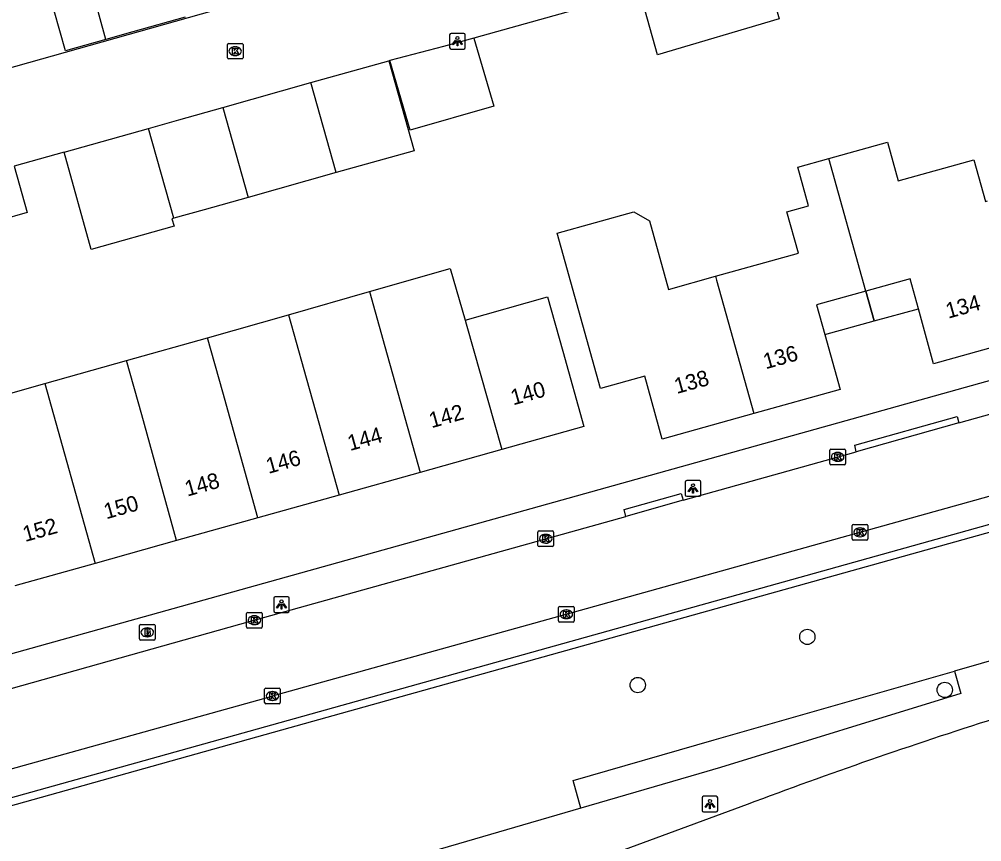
# Model space of a CAD drawing. Extents: x 159628 to 160723, y 388176 to 389416.
# Drawn here: x 159926.3 to 159987.8, y 388258.6 to 388311.2 of the extents above; entities that cross this region are included whole.
import ezdxf

# ---------------------------------------------------------------- set-up
doc = ezdxf.new("R2010")
doc.units = 0
for name, color, linetype in [('IMGEO_Boom', 7, 'Continuous'), ('IMGEO_Brandkraan', 7, 'Continuous'), ('IMGEO_Groenvoorziening', 7, 'Continuous'), ('IMGEO_Kolk', 7, 'Continuous'), ('IMGEO_Lichtpunt', 7, 'Continuous'), ('IMGEO_Pand', 7, 'Continuous'), ('IMGEO_Pand_nummerreeks', 7, 'Continuous'), ('IMGEO_Pand_overbouw', 7, 'Continuous'), ('IMGEO_Rijbaan_lokaal_open', 7, 'Continuous'), ('IMGEO_Rijbaan_regionaal_gesloten', 7, 'Continuous'), ('IMGEO_Voetpad_open', 7, 'Continuous')]:
    doc.layers.add(name, color=color, linetype=linetype)

msp = doc.modelspace()

# ---------------------------------------------------------------- linework, layer by layer
at = {"layer": 'IMGEO_Boom'}
for centre in [(159976.637, 388271.707), (159965.807, 388268.632), (159985.414, 388268.318)]:
    msp.add_circle(centre, 0.489, dxfattribs=at)
at = {"layer": 'IMGEO_Brandkraan'}
for p, q in [((159933.974, 388271.574), (159933.974, 388272.426)), ((159934.049, 388272.5), (159934.901, 388272.5)), ((159934.462, 388272.28), (159934.487, 388272.28)), ((159934.975, 388272.426), (159934.975, 388271.574)), ((159934.485, 388271.72), (159934.46, 388271.72)), ((159934.901, 388271.5), (159934.049, 388271.5))]:
    msp.add_line(p, q, dxfattribs=at)
for points in [[(159933.974, 388271.574), (159933.974, 388272.426)], [(159934.049, 388272.5), (159934.901, 388272.5)], [(159934.322, 388272.2), (159934.322, 388271.8), (159934.535, 388271.8)], [(159934.553, 388272.2), (159934.322, 388272.2)], [(159934.975, 388272.426), (159934.975, 388271.574)], [(159934.501, 388272.119), (159934.447, 388272.119), (159934.447, 388272.043)], [(159934.447, 388272.043), (159934.5, 388272.043)], [(159934.509, 388271.967), (159934.447, 388271.967), (159934.447, 388271.886)], [(159934.447, 388271.886), (159934.509, 388271.886)], [(159934.901, 388271.5), (159934.049, 388271.5)]]:
    msp.add_lwpolyline(points, dxfattribs=at)
for centre, radius, start, end in [((159934.051, 388272.424), 0.0765, 91.55205, 178.44795), ((159934.051, 388272.424), 0.0765, 91.55205, 178.44795), ((159934.557, 388272.055), 0.145, 59.4692, 91.53667), ((159934.582, 388272.102), 0.0922, 285.51372, 58.15012), ((159934.899, 388272.424), 0.0765, 1.55205, 88.44795), ((159934.899, 388272.424), 0.0765, 1.55205, 88.44795), ((159934.051, 388271.576), 0.0765, 181.55205, 268.44795), ((159934.051, 388271.576), 0.0765, 181.55205, 268.44795), ((159934.502, 388272.081), 0.0379, 267.82845, 90.93552), ((159934.51, 388271.926), 0.0404, 269.87594, 90.50774), ((159934.541, 388272.051), 0.251, 268.66757, 293.53466), ((159934.587, 388271.91), 0.105, 301.31148, 78.98903), ((159934.899, 388271.576), 0.0765, 271.55205, 358.44795), ((159934.899, 388271.576), 0.0765, 271.55205, 358.44795)]:
    msp.add_arc(centre, radius, start, end, dxfattribs=at)
for centre, major_axis, ratio, start_param, end_param in [((159934.461, 388272), (-0.387, 0.002), 0.722429, 4.712389, 7.853982), ((159934.486, 388272), (-0.39, 0.002), 0.717154, 1.570796, 4.712389)]:
    msp.add_ellipse(centre, major_axis=major_axis, ratio=ratio, start_param=start_param, end_param=end_param, dxfattribs=at)
at = {"layer": 'IMGEO_Groenvoorziening'}
for points in [[(160015.167, 388274.35), (160014.256, 388277.622), (159986.028, 388269.523)], [(159962.179, 388260.771), (159961.673, 388262.536), (159970.684, 388265.121), (159986.028, 388269.523)], [(159986.028, 388269.523), (159986.438, 388268.086), (159971.092, 388263.372), (159969.703, 388262.967), (159962.179, 388260.771)], [(159962.179, 388260.771), (159945.882, 388256.016), (159926.651, 388250.405), (159925.196, 388250), (159916.577, 388248.216)]]:
    msp.add_lwpolyline(points, dxfattribs=at)
at = {"layer": 'IMGEO_Kolk'}
for p, q in [((159939.59, 388308.692), (159939.59, 388309.544)), ((159939.665, 388309.618), (159940.517, 388309.618)), ((159940.078, 388309.398), (159940.103, 388309.398)), ((159940.591, 388309.544), (159940.591, 388308.692)), ((159940.517, 388308.618), (159939.665, 388308.618)), ((159940.101, 388308.838), (159940.076, 388308.838)), ((159978.074, 388282.779), (159978.074, 388283.631)), ((159978.149, 388283.705), (159979.001, 388283.705)), ((159978.562, 388283.485), (159978.587, 388283.485)), ((159979.075, 388283.631), (159979.075, 388282.779)), ((159979.001, 388282.705), (159978.149, 388282.705)), ((159978.585, 388282.925), (159978.56, 388282.925)), ((159959.429, 388277.548), (159959.429, 388278.4)), ((159959.504, 388278.474), (159960.356, 388278.474)), ((159960.43, 388278.4), (159960.43, 388277.548)), ((159979.507, 388277.961), (159979.507, 388278.813)), ((159979.582, 388278.887), (159980.434, 388278.887)), ((159979.995, 388278.667), (159980.02, 388278.667)), ((159980.508, 388278.813), (159980.508, 388277.961)), ((159959.94, 388277.694), (159959.915, 388277.694)), ((159959.917, 388278.254), (159959.942, 388278.254)), ((159980.434, 388277.887), (159979.582, 388277.887)), ((159980.018, 388278.107), (159979.993, 388278.107)), ((159960.356, 388277.474), (159959.504, 388277.474)), ((159960.744, 388272.725), (159960.744, 388273.577)), ((159960.819, 388273.651), (159961.671, 388273.651)), ((159961.232, 388273.431), (159961.257, 388273.431)), ((159961.745, 388273.577), (159961.745, 388272.725)), ((159940.818, 388272.347), (159940.818, 388273.199)), ((159940.893, 388273.273), (159941.745, 388273.273)), ((159941.306, 388273.053), (159941.331, 388273.053)), ((159941.819, 388273.199), (159941.819, 388272.347)), ((159961.255, 388272.871), (159961.23, 388272.871)), ((159941.745, 388272.273), (159940.893, 388272.273)), ((159941.329, 388272.493), (159941.304, 388272.493)), ((159961.671, 388272.651), (159960.819, 388272.651)), ((159941.973, 388267.507), (159941.973, 388268.359)), ((159942.048, 388268.433), (159942.9, 388268.433)), ((159942.461, 388268.213), (159942.486, 388268.213)), ((159942.974, 388268.359), (159942.974, 388267.507)), ((159942.9, 388267.433), (159942.048, 388267.433)), ((159942.484, 388267.653), (159942.459, 388267.653))]:
    msp.add_line(p, q, dxfattribs=at)
for points in [[(159939.59, 388308.692), (159939.59, 388309.544)], [(159939.665, 388309.618), (159940.517, 388309.618)], [(159939.911, 388309.318), (159940.034, 388309.318), (159940.034, 388309.167), (159940.164, 388309.318), (159940.328, 388309.318), (159940.182, 388309.167), (159940.335, 388308.918), (159940.183, 388308.918), (159940.098, 388309.082), (159940.034, 388309.015), (159940.034, 388308.918), (159939.911, 388308.918), (159939.911, 388309.318)], [(159940.591, 388309.544), (159940.591, 388308.692)], [(159940.517, 388308.618), (159939.665, 388308.618)], [(159978.074, 388282.779), (159978.074, 388283.631)], [(159978.149, 388283.705), (159979.001, 388283.705)], [(159978.395, 388283.405), (159978.518, 388283.405), (159978.518, 388283.254), (159978.648, 388283.405), (159978.812, 388283.405), (159978.666, 388283.254), (159978.819, 388283.005), (159978.667, 388283.005), (159978.582, 388283.169), (159978.518, 388283.102), (159978.518, 388283.005), (159978.395, 388283.005), (159978.395, 388283.405)], [(159979.075, 388283.631), (159979.075, 388282.779)], [(159979.001, 388282.705), (159978.149, 388282.705)], [(159959.429, 388277.548), (159959.429, 388278.4)], [(159959.504, 388278.474), (159960.356, 388278.474)], [(159960.43, 388278.4), (159960.43, 388277.548)], [(159979.507, 388277.961), (159979.507, 388278.813)], [(159979.582, 388278.887), (159980.434, 388278.887)], [(159979.828, 388278.587), (159979.951, 388278.587), (159979.951, 388278.436), (159980.081, 388278.587), (159980.245, 388278.587), (159980.099, 388278.436), (159980.252, 388278.187), (159980.1, 388278.187), (159980.015, 388278.351), (159979.951, 388278.284), (159979.951, 388278.187), (159979.828, 388278.187), (159979.828, 388278.587)], [(159980.508, 388278.813), (159980.508, 388277.961)], [(159959.75, 388278.174), (159959.873, 388278.174), (159959.873, 388278.023), (159960.003, 388278.174), (159960.167, 388278.174), (159960.021, 388278.023), (159960.174, 388277.774), (159960.022, 388277.774), (159959.937, 388277.938), (159959.873, 388277.871), (159959.873, 388277.774), (159959.75, 388277.774), (159959.75, 388278.174)], [(159980.434, 388277.887), (159979.582, 388277.887)], [(159960.356, 388277.474), (159959.504, 388277.474)], [(159960.744, 388272.725), (159960.744, 388273.577)], [(159960.819, 388273.651), (159961.671, 388273.651)], [(159961.745, 388273.577), (159961.745, 388272.725)], [(159940.818, 388272.347), (159940.818, 388273.199)], [(159940.893, 388273.273), (159941.745, 388273.273)], [(159941.139, 388272.973), (159941.262, 388272.973), (159941.262, 388272.822), (159941.392, 388272.973), (159941.556, 388272.973), (159941.41, 388272.822), (159941.563, 388272.573), (159941.411, 388272.573), (159941.326, 388272.737), (159941.262, 388272.67), (159941.262, 388272.573), (159941.139, 388272.573), (159941.139, 388272.973)], [(159941.819, 388273.199), (159941.819, 388272.347)], [(159961.065, 388273.351), (159961.188, 388273.351), (159961.188, 388273.2), (159961.318, 388273.351), (159961.482, 388273.351), (159961.336, 388273.2), (159961.489, 388272.951), (159961.337, 388272.951), (159961.252, 388273.115), (159961.188, 388273.048), (159961.188, 388272.951), (159961.065, 388272.951), (159961.065, 388273.351)], [(159941.745, 388272.273), (159940.893, 388272.273)], [(159961.671, 388272.651), (159960.819, 388272.651)], [(159941.973, 388267.507), (159941.973, 388268.359)], [(159942.048, 388268.433), (159942.9, 388268.433)], [(159942.294, 388268.133), (159942.417, 388268.133), (159942.417, 388267.982), (159942.547, 388268.133), (159942.711, 388268.133), (159942.565, 388267.982), (159942.718, 388267.733), (159942.566, 388267.733), (159942.481, 388267.897), (159942.417, 388267.83), (159942.417, 388267.733), (159942.294, 388267.733), (159942.294, 388268.133)], [(159942.974, 388268.359), (159942.974, 388267.507)], [(159942.9, 388267.433), (159942.048, 388267.433)]]:
    msp.add_lwpolyline(points, dxfattribs=at)
for centre, start, end in [((159939.667, 388309.542), 91.55205, 178.44795), ((159939.667, 388309.542), 91.55205, 178.44795), ((159940.515, 388309.542), 1.55205, 88.44795), ((159940.515, 388309.542), 1.55205, 88.44795), ((159939.667, 388308.694), 181.55205, 268.44795), ((159939.667, 388308.694), 181.55205, 268.44795), ((159940.515, 388308.694), 271.55205, 358.44795), ((159940.515, 388308.694), 271.55205, 358.44795), ((159978.151, 388283.629), 91.55205, 178.44795), ((159978.151, 388283.629), 91.55205, 178.44795), ((159978.999, 388283.629), 1.55205, 88.44795), ((159978.999, 388283.629), 1.55205, 88.44795), ((159978.151, 388282.781), 181.55205, 268.44795), ((159978.151, 388282.781), 181.55205, 268.44795), ((159978.999, 388282.781), 271.55205, 358.44795), ((159978.999, 388282.781), 271.55205, 358.44795), ((159959.506, 388278.398), 91.55205, 178.44795), ((159959.506, 388278.398), 91.55205, 178.44795), ((159960.354, 388278.398), 1.55205, 88.44795), ((159960.354, 388278.398), 1.55205, 88.44795), ((159979.584, 388278.811), 91.55205, 178.44795), ((159979.584, 388278.811), 91.55205, 178.44795), ((159980.432, 388278.811), 1.55205, 88.44795), ((159980.432, 388278.811), 1.55205, 88.44795), ((159979.584, 388277.963), 181.55205, 268.44795), ((159979.584, 388277.963), 181.55205, 268.44795), ((159980.432, 388277.963), 271.55205, 358.44795), ((159980.432, 388277.963), 271.55205, 358.44795), ((159959.506, 388277.55), 181.55205, 268.44795), ((159959.506, 388277.55), 181.55205, 268.44795), ((159960.354, 388277.55), 271.55205, 358.44795), ((159960.354, 388277.55), 271.55205, 358.44795), ((159960.821, 388273.575), 91.55205, 178.44795), ((159960.821, 388273.575), 91.55205, 178.44795), ((159961.669, 388273.575), 1.55205, 88.44795), ((159961.669, 388273.575), 1.55205, 88.44795), ((159940.895, 388273.197), 91.55205, 178.44795), ((159940.895, 388273.197), 91.55205, 178.44795), ((159941.743, 388273.197), 1.55205, 88.44795), ((159941.743, 388273.197), 1.55205, 88.44795), ((159940.895, 388272.349), 181.55205, 268.44795), ((159940.895, 388272.349), 181.55205, 268.44795), ((159941.743, 388272.349), 271.55205, 358.44795), ((159941.743, 388272.349), 271.55205, 358.44795), ((159960.821, 388272.727), 181.55205, 268.44795), ((159960.821, 388272.727), 181.55205, 268.44795), ((159961.669, 388272.727), 271.55205, 358.44795), ((159961.669, 388272.727), 271.55205, 358.44795), ((159942.05, 388268.357), 91.55205, 178.44795), ((159942.05, 388268.357), 91.55205, 178.44795), ((159942.898, 388268.357), 1.55205, 88.44795), ((159942.898, 388268.357), 1.55205, 88.44795), ((159942.05, 388267.509), 181.55205, 268.44795), ((159942.05, 388267.509), 181.55205, 268.44795), ((159942.898, 388267.509), 271.55205, 358.44795), ((159942.898, 388267.509), 271.55205, 358.44795)]:
    msp.add_arc(centre, 0.0765, start, end, dxfattribs=at)
for centre, major_axis, ratio, start_param, end_param in [((159940.077, 388309.118), (-0.387, 0.002), 0.722429, 4.712389, 7.853982), ((159940.102, 388309.118), (-0.39, 0.002), 0.717154, 1.570796, 4.712389), ((159978.561, 388283.205), (-0.387, 0.002), 0.722429, 4.712389, 7.853982), ((159978.586, 388283.205), (-0.39, 0.002), 0.717154, 1.570796, 4.712389), ((159979.994, 388278.387), (-0.387, 0.002), 0.722429, 4.712389, 7.853982), ((159980.019, 388278.387), (-0.39, 0.002), 0.717154, 1.570796, 4.712389), ((159959.916, 388277.974), (-0.387, 0.002), 0.722429, 4.712389, 7.853982), ((159959.941, 388277.974), (-0.39, 0.002), 0.717154, 1.570796, 4.712389), ((159961.231, 388273.151), (-0.387, 0.002), 0.722429, 4.712389, 7.853982), ((159961.256, 388273.151), (-0.39, 0.002), 0.717154, 1.570796, 4.712389), ((159941.305, 388272.773), (-0.387, 0.002), 0.722429, 4.712389, 7.853982), ((159941.33, 388272.773), (-0.39, 0.002), 0.717154, 1.570796, 4.712389), ((159942.46, 388267.933), (-0.387, 0.002), 0.722429, 4.712389, 7.853982), ((159942.485, 388267.933), (-0.39, 0.002), 0.717154, 1.570796, 4.712389)]:
    msp.add_ellipse(centre, major_axis=major_axis, ratio=ratio, start_param=start_param, end_param=end_param, dxfattribs=at)
at = {"layer": 'IMGEO_Lichtpunt'}
for p, q in [((159953.789, 388310.155), (159953.789, 388309.348)), ((159953.789, 388310.155), (159953.789, 388309.348)), ((159954.691, 388310.25), (159953.883, 388310.25)), ((159954.691, 388310.25), (159953.883, 388310.25)), ((159954.785, 388309.348), (159954.785, 388310.155)), ((159954.785, 388309.348), (159954.785, 388310.155)), ((159953.883, 388309.254), (159954.691, 388309.254)), ((159953.883, 388309.254), (159954.691, 388309.254)), ((159968.837, 388281.596), (159968.837, 388280.789)), ((159968.837, 388281.596), (159968.837, 388280.789)), ((159969.739, 388281.691), (159968.931, 388281.691)), ((159969.739, 388281.691), (159968.931, 388281.691)), ((159969.833, 388280.789), (159969.833, 388281.596)), ((159969.833, 388280.789), (159969.833, 388281.596)), ((159968.931, 388280.695), (159969.739, 388280.695)), ((159968.931, 388280.695), (159969.739, 388280.695)), ((159942.552, 388274.174), (159942.552, 388273.367)), ((159942.552, 388274.174), (159942.552, 388273.367)), ((159943.454, 388274.269), (159942.646, 388274.269)), ((159943.454, 388274.269), (159942.646, 388274.269)), ((159943.548, 388273.367), (159943.548, 388274.174)), ((159943.548, 388273.367), (159943.548, 388274.174)), ((159942.646, 388273.273), (159943.454, 388273.273)), ((159942.646, 388273.273), (159943.454, 388273.273)), ((159969.916, 388261.429), (159969.916, 388260.622)), ((159969.916, 388261.429), (159969.916, 388260.622)), ((159970.818, 388261.524), (159970.01, 388261.524)), ((159970.818, 388261.524), (159970.01, 388261.524)), ((159970.912, 388260.622), (159970.912, 388261.429)), ((159970.912, 388260.622), (159970.912, 388261.429)), ((159970.01, 388260.528), (159970.818, 388260.528)), ((159970.01, 388260.528), (159970.818, 388260.528))]:
    msp.add_line(p, q, dxfattribs=at)
for points in [[(159954.163, 388309.819), (159954.202, 388309.791), (159954.014, 388309.529), (159953.976, 388309.556), (159954.163, 388309.819)], [(159954.265, 388309.771), (159954.312, 388309.771), (159954.312, 388309.449), (159954.265, 388309.449), (159954.265, 388309.771)], [(159954.375, 388309.791), (159954.413, 388309.818), (159954.6, 388309.556), (159954.561, 388309.528), (159954.375, 388309.791)], [(159969.211, 388281.26), (159969.25, 388281.232), (159969.062, 388280.97), (159969.024, 388280.997), (159969.211, 388281.26)], [(159969.313, 388281.212), (159969.36, 388281.212), (159969.36, 388280.89), (159969.313, 388280.89), (159969.313, 388281.212)], [(159969.423, 388281.232), (159969.461, 388281.259), (159969.648, 388280.997), (159969.609, 388280.969), (159969.423, 388281.232)], [(159942.926, 388273.838), (159942.965, 388273.81), (159942.777, 388273.548), (159942.739, 388273.575), (159942.926, 388273.838)], [(159943.028, 388273.79), (159943.075, 388273.79), (159943.075, 388273.468), (159943.028, 388273.468), (159943.028, 388273.79)], [(159943.138, 388273.81), (159943.176, 388273.837), (159943.363, 388273.575), (159943.324, 388273.547), (159943.138, 388273.81)], [(159970.29, 388261.093), (159970.329, 388261.065), (159970.141, 388260.803), (159970.103, 388260.83), (159970.29, 388261.093)], [(159970.392, 388261.045), (159970.439, 388261.045), (159970.439, 388260.723), (159970.392, 388260.723), (159970.392, 388261.045)], [(159970.502, 388261.065), (159970.54, 388261.092), (159970.727, 388260.83), (159970.688, 388260.802), (159970.502, 388261.065)]]:
    msp.add_lwpolyline(points, dxfattribs=at)
for centre in [(159954.288, 388309.953), (159969.336, 388281.394), (159943.051, 388273.972), (159970.415, 388261.227)]:
    msp.add_circle(centre, 0.0994, dxfattribs=at)
for centre, start, end in [((159953.883, 388310.155), 90, 180), ((159953.883, 388310.155), 90, 180), ((159954.691, 388310.155), 0, 90), ((159954.691, 388310.155), 0, 90), ((159953.883, 388309.348), 180, 270), ((159953.883, 388309.348), 180, 270), ((159954.691, 388309.348), 270, 0), ((159954.691, 388309.348), 270, 360), ((159968.931, 388281.596), 90, 180), ((159968.931, 388281.596), 90, 180), ((159969.739, 388281.596), 0, 90), ((159969.739, 388281.596), 0, 90), ((159968.931, 388280.789), 180, 270), ((159968.931, 388280.789), 180, 270), ((159969.739, 388280.789), 270, 0), ((159969.739, 388280.789), 270, 360), ((159942.646, 388274.174), 90, 180), ((159942.646, 388274.174), 90, 180), ((159943.454, 388274.174), 0, 90), ((159943.454, 388274.174), 0, 90), ((159942.646, 388273.367), 180, 270), ((159942.646, 388273.367), 180, 270), ((159943.454, 388273.367), 270, 0), ((159943.454, 388273.367), 270, 360), ((159970.01, 388261.429), 90, 180), ((159970.01, 388261.429), 90, 180), ((159970.818, 388261.429), 0, 90), ((159970.818, 388261.429), 0, 90), ((159970.01, 388260.622), 180, 270), ((159970.01, 388260.622), 180, 270), ((159970.818, 388260.622), 270, 0), ((159970.818, 388260.622), 270, 360)]:
    msp.add_arc(centre, 0.0946, start, end, dxfattribs=at)
at = {"layer": 'IMGEO_Pand'}
for points in [[(159973.704, 388315.148), (159974.832, 388311.182), (159967.061, 388308.893), (159965.933, 388312.938)], [(159931.827, 388309.859), (159929.259, 388309.136), (159928.176, 388312.987), (159930.573, 388313.662), (159930.832, 388312.696), (159931.031, 388312.752)], [(159931.827, 388309.859), (159931.031, 388312.752)], [(159936.89, 388311.284), (159933.55, 388310.344), (159931.827, 388309.859)], [(159955.328, 388309.946), (159956.603, 388305.611), (159951.262, 388304.078), (159949.964, 388308.52)], [(159955.328, 388309.946), (159953.401, 388309.406), (159949.964, 388308.52)], [(159944.934, 388307.11), (159949.904, 388308.505)], [(159949.904, 388308.505), (159951.517, 388302.758), (159946.544, 388301.362)], [(159939.299, 388305.529), (159944.934, 388307.11)], [(159946.544, 388301.362), (159944.934, 388307.11)], [(159934.562, 388304.185), (159936.498, 388304.727), (159939.299, 388305.529)], [(159939.299, 388305.529), (159940.912, 388299.782)], [(159929.16, 388302.674), (159934.562, 388304.185)], [(159936.172, 388298.452), (159934.562, 388304.185)], [(159978.001, 388302.263), (159981.753, 388303.314), (159982.449, 388300.83), (159987.273, 388302.183), (159988.021, 388299.517), (159988.146, 388299.552)], [(159936.172, 388298.452), (159936.052, 388298.418), (159936.188, 388297.933), (159930.901, 388296.453), (159929.16, 388302.674)], [(159925.978, 388301.769), (159926.807, 388298.808), (159925.022, 388298.308)], [(159970.773, 388294.738), (159976.079, 388296.211), (159975.337, 388298.859), (159976.713, 388299.244), (159976.023, 388301.709), (159978.001, 388302.263)], [(159980.373, 388293.792), (159978.001, 388302.263)], [(159946.544, 388301.362), (159940.912, 388299.782)], [(159940.912, 388299.782), (159938.102, 388298.993), (159936.172, 388298.452)], [(159973.22, 388285.972), (159967.361, 388284.345), (159966.248, 388288.353), (159963.425, 388287.57), (159960.668, 388297.504), (159965.554, 388298.86), (159966.553, 388298.289), (159967.77, 388293.904), (159970.773, 388294.738)], [(159948.671, 388293.777), (159953.833, 388295.244), (159954.771, 388291.945)], [(159970.773, 388294.738), (159970.843, 388294.486), (159973.22, 388285.972)], [(159990.581, 388290.784), (159984.705, 388289.154), (159983.731, 388292.669), (159983.202, 388294.577), (159980.373, 388293.792)], [(159943.492, 388292.276), (159948.671, 388293.777)], [(159948.671, 388293.777), (159949.658, 388290.245), (159951.908, 388282.212)], [(159980.373, 388293.792), (159977.23, 388292.919), (159977.76, 388291.011), (159978.733, 388287.503), (159973.22, 388285.972)], [(159954.771, 388291.945), (159960.048, 388293.422), (159961.018, 388289.955), (159962.366, 388285.14), (159957.122, 388283.672)], [(159938.316, 388290.816), (159943.492, 388292.276)], [(159943.492, 388292.276), (159944.475, 388288.792), (159946.73, 388280.763)], [(159954.771, 388291.945), (159954.841, 388291.698), (159957.122, 388283.672)], [(159933.151, 388289.359), (159938.316, 388290.816)], [(159941.533, 388279.308), (159939.292, 388287.34), (159938.316, 388290.816)], [(159927.938, 388287.889), (159933.151, 388289.359)], [(159936.347, 388277.856), (159934.119, 388285.889), (159933.151, 388289.359)], [(159922.75, 388286.426), (159927.938, 388287.889)], [(159927.938, 388287.889), (159931.153, 388276.402)], [(159957.122, 388283.672), (159951.908, 388282.212)], [(159951.908, 388282.212), (159946.73, 388280.763)], [(159946.73, 388280.763), (159941.533, 388279.308)], [(159941.533, 388279.308), (159936.347, 388277.856)], [(159936.347, 388277.856), (159931.153, 388276.402)], [(159931.153, 388276.402), (159926.023, 388274.966)]]:
    msp.add_lwpolyline(points, dxfattribs=at)
at = {"layer": 'IMGEO_Pand_overbouw'}
for points in [[(159980.373, 388293.792), (159980.907, 388291.885), (159983.731, 388292.669), (159983.202, 388294.577)], [(159980.373, 388293.792), (159977.23, 388292.919), (159977.76, 388291.011), (159980.907, 388291.885)]]:
    msp.add_lwpolyline(points, close=True, dxfattribs=at)
at = {"layer": 'IMGEO_Rijbaan_lokaal_open'}
for points in [[(159893.047, 388296.039), (159893.76, 388296.24), (159895.193, 388299.636), (159898.582, 388300.586), (159898.627, 388300.424), (159947.315, 388314.161)], [(159965.933, 388312.938), (159955.328, 388309.946)], [(159949.964, 388308.52), (159949.904, 388308.505)], [(159929.16, 388302.674), (159925.978, 388301.769)], [(159842.813, 388239.959), (159848.736, 388241.658), (159863.481, 388245.821), (159878.37, 388250), (159883.393, 388251.41), (159901.075, 388256.353), (159922.721, 388262.424), (159942.447, 388267.928), (159942.469, 388267.934), (159961.24, 388273.152), (160000, 388283.967), (160000.787, 388284.187), (160013.445, 388287.791), (160015.391, 388288.325)], [(159986.316, 388285.375), (159996.875, 388288.337)], [(159986.316, 388285.375), (159979.756, 388283.534)], [(159968.71, 388280.435), (159979.756, 388283.534)], [(159968.71, 388280.435), (159965.037, 388279.403)], [(159893.865, 388259.454), (159898.585, 388260.761), (159941.069, 388272.705), (159965.037, 388279.403)]]:
    msp.add_lwpolyline(points, dxfattribs=at)
at = {"layer": 'IMGEO_Rijbaan_regionaal_gesloten'}
msp.add_lwpolyline([(159972.784, 388261.004), (159959.906, 388256.263)], dxfattribs=at)
msp.add_arc((160088.816, 387951.623), 330.424, 107.65221, 110.55838, dxfattribs=at)
at = {"layer": 'IMGEO_Voetpad_open'}
for points in [[(159893.644, 388261.656), (159940.482, 388274.742), (160000, 388291.371), (160013.03, 388294.925), (160013.985, 388295.31)], [(159842.813, 388239.959), (159844.944, 388238.299), (159886.729, 388250), (159923.296, 388260.24), (159943.07, 388265.766), (160000, 388281.676), (160016.393, 388286.257)], [(160013.39, 388285.897), (160000, 388282.156), (159942.941, 388266.216), (159923.193, 388260.699), (159885.039, 388250), (159845.459, 388238.901)], [(159979.756, 388283.534), (159979.667, 388283.956), (159986.208, 388285.785), (159986.316, 388285.375)], [(159965.037, 388279.403), (159964.938, 388279.853), (159968.589, 388280.864), (159968.71, 388280.435)]]:
    msp.add_lwpolyline(points, dxfattribs=at)

# ---------------------------------------------------------------- texts
at = {"layer": 'IMGEO_Pand_nummerreeks'}
for s, rotation, p in [('134', 15.5023, (159985.636, 388292.027)), ('136', 15.51995, (159973.976, 388288.797)), ('138', 15.51995, (159968.294, 388287.219)), ('140', 15.63952, (159957.847, 388286.492)), ('142', 15.63952, (159952.633, 388285.032)), ('144', 15.63952, (159947.427, 388283.575)), ('146', 15.63952, (159942.218, 388282.116)), ('148', 15.63952, (159937.031, 388280.664)), ('150', 15.63952, (159931.857, 388279.216)), ('152', 15.63952, (159926.676, 388277.765))]:
    msp.add_text(s, height=1, rotation=rotation, dxfattribs=at).set_placement(p)

doc.saveas('drawing.dxf')
